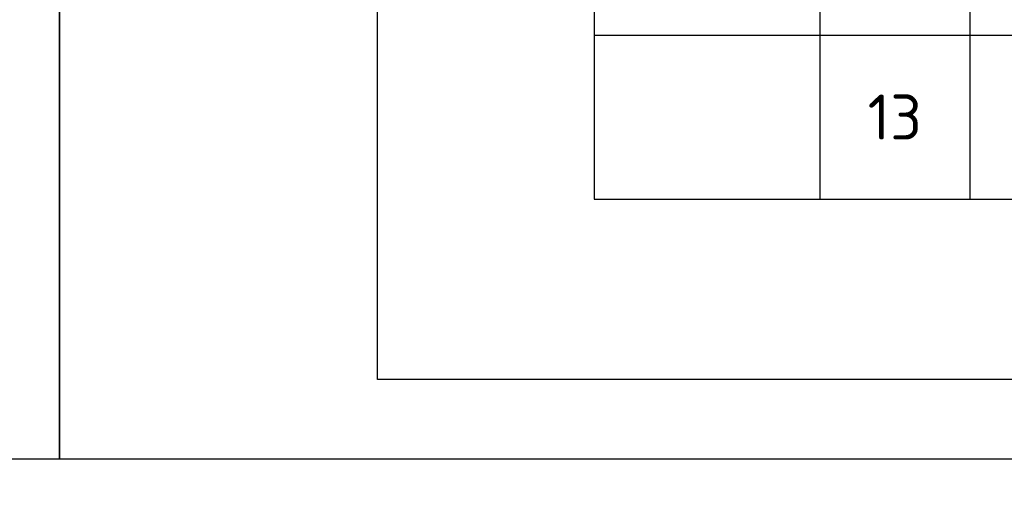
# Model space of a CAD drawing. Header units: millimetres. Extents: x 363306 to 7757304, y 1022887 to 1207196.
# Tile 725 of 1056: x 2435013 to 2441203, y 1058644 to 1061737. Entities that reach past the tile are written whole.
import ezdxf

# ---------------------------------------------------------------- set-up
doc = ezdxf.new("R2010")
doc.units = ezdxf.units.MM
doc.layers.add('(002) Рамка', color=7, linetype='Continuous')
doc.styles.add('iso', font='isocpeur.TTF')
doc.styles.get("Standard").update_dxf_attribs({"font": 'isocpeui.ttf'})
doc.styles.add('WMF-Times New Roman0', font='times.ttf')

# ---------------------------------------------------------------- blocks, each defined once
blk = doc.blocks.new('ШТ')
at = {"insert": (193141.3, 709234.2, 0), "char_height": 240, "width": 5957.741, "attachment_point": 1, "style": 'WMF-Times New Roman0'}
blk.add_mtext('\\pi563.17678,t3443.17678;{\\fTimes New Roman|b1|i0|c204|p18;\\C1;"PARVIZ  PROEKT  SERVIS"\\P\\pi2460.72013,tz;\\C0;MCHJ\\P\\pi1851.00915;Samarqand sh.\\C256; }', dxfattribs=at)
blk = doc.blocks.new('dhyjfyuk')
at = {"insert": (4448452, -1205594), "char_height": 1200, "width": 29788.7, "attachment_point": 1, "style": 'WMF-Times New Roman0'}
blk.add_mtext('\\pi12888.864;{\\fTimes New Roman|b1|i0|c204|p18;\\C0;MCHJ\\P\\pi2815.884;\\C1;"PARVIZ  PROEKT  SERVIS"\\C0;\\P\\pi9383.364;Samarqand sh.\\C256; }', dxfattribs=at)
blk = doc.blocks.new('*T2070')
at = {"color": 0, "linetype": 'ByBlock', "lineweight": -2, "transparency": 16777216}
for p, q in [((0, 0), (17476, 0)), ((0, 0), (0, -26598.2)), ((1417, 0), (1417, -26598.2)), ((2361.6, 0), (2361.6, -26598.2)), ((6140.2, 0), (6140.2, -15290.8)), ((7557.2, 0), (7557.2, -15290.8)), ((8690.7, 0), (8690.7, -17217.9)), ((13697.4, 0), (13697.4, -26598.2)), ((17476, 0), (17476, -26598.2)), ((8690.7, -566.8), (13697.4, -566.8)), ((10107.7, -566.8), (10107.7, -17217.9)), ((11997, -566.8), (11997, -26598.2)), ((0, -1133.6), (17476, -1133.6)), ((0, -1775.9), (11997, -1775.9)), ((13697.4, -1775.9), (17476, -1775.9)), ((0, -2443.6), (11997, -2443.6)), ((13697.4, -2443.6), (17476, -2443.6)), ((0, -3086), (11997, -3086)), ((13697.4, -3086), (17476, -3086)), ((0, -3728.3), (11997, -3728.3)), ((13697.4, -3728.3), (17476, -3728.3)), ((0, -4370.7), (11997, -4370.7)), ((13697.4, -4370.7), (17476, -4370.7)), ((0, -5013.1), (11997, -5013.1)), ((13697.4, -5013.1), (17476, -5013.1)), ((0, -5655.4), (11997, -5655.4)), ((13697.4, -5655.4), (17476, -5655.4)), ((0, -6297.8), (11997, -6297.8)), ((13697.4, -6297.8), (17476, -6297.8)), ((0, -6940.1), (11997, -6940.1)), ((13697.4, -6940.1), (17476, -6940.1)), ((0, -7582.5), (11997, -7582.5)), ((13697.4, -7582.5), (17476, -7582.5)), ((0, -8224.9), (11997, -8224.9)), ((13697.4, -8224.9), (17476, -8224.9)), ((0, -8867.2), (11997, -8867.2)), ((13697.4, -8867.2), (17476, -8867.2)), ((0, -9509.6), (11997, -9509.6)), ((13697.4, -9509.6), (17476, -9509.6)), ((0, -10151.9), (11997, -10151.9)), ((13697.4, -10151.9), (17476, -10151.9)), ((0, -10794.3), (11997, -10794.3)), ((13697.4, -10794.3), (17476, -10794.3)), ((0, -11436.7), (11997, -11436.7)), ((13697.4, -11436.7), (17476, -11436.7)), ((0, -12079), (11997, -12079)), ((13697.4, -12079), (17476, -12079)), ((0, -12721.4), (11997, -12721.4)), ((13697.4, -12721.4), (17476, -12721.4)), ((0, -13363.7), (11997, -13363.7)), ((13697.4, -13363.7), (17476, -13363.7)), ((0, -14006.1), (11997, -14006.1)), ((13697.4, -14006.1), (17476, -14006.1)), ((0, -14648.5), (11997, -14648.5)), ((13697.4, -14648.5), (17476, -14648.5)), ((0, -15290.8), (11997, -15290.8)), ((13697.4, -15290.8), (17476, -15290.8)), ((0, -15933.2), (11997, -15933.2)), ((6140.2, -15933.2), (6140.2, -16575.5)), ((7557.2, -15933.2), (7557.2, -16575.5)), ((13697.4, -15933.2), (17476, -15933.2)), ((0, -16575.5), (11997, -16575.5)), ((13697.4, -16575.5), (17476, -16575.5)), ((0, -17217.9), (17476, -17217.9)), ((0, -17860.3), (17476, -17860.3)), ((10107.7, -17860.3), (10107.7, -24283.9)), ((0, -18502.6), (17476, -18502.6)), ((0, -19145), (17476, -19145)), ((0, -19787.3), (17476, -19787.3)), ((0, -20429.7), (17476, -20429.7)), ((0, -21072.1), (17476, -21072.1)), ((0, -21714.4), (17476, -21714.4)), ((0, -22356.8), (17476, -22356.8)), ((0, -22999.1), (17476, -22999.1)), ((0, -23641.5), (17476, -23641.5)), ((0, -24283.9), (17476, -24283.9)), ((0, -24926.2), (17476, -24926.2)), ((10107.7, -24926.2), (10107.7, -26598.2)), ((0, -25568.6), (17476, -25568.6)), ((0, -26598.2), (17476, -26598.2))]:
    blk.add_line(p, q, dxfattribs=at)
at = {"color": 0, "transparency": 16777216, "attachment_point": 5, "style": 'iso'}
for s, insert, char_height, width in [('Масса кг', (11194.1, -283.4), 283.39, 4817.698), ('{\\W0.7;Кол-во} шт.', (8124, -566.8), 283.394, 944.647), ('{\\T0.8;Марка издел.}', (708.5, -566.8), 283.394, 1228.041), ('{\\T0.8;Длина} мм', (6848.7, -566.8), 283.394, 1228.041), ('{\\T0.9;Поз.}№', (1889.3, -566.8), 283.394, 755.717), ('Сечение, мм', (4250.9, -566.8), 283.394, 3589.657), ('Примечание', (15586.7, -566.8), 283.39, 3589.657), ('1 дет.', (9399.2, -850.2), 283.39, 1228.041), ('Всех  ', (11052.4, -850.2), 283.39, 1700.364), ('Марки', (12847.2, -850.2), 283.39, 1511.435), ('1', (1889.3, -1454.8), 283.4, 755.717), ('{\\fISOCPEUR|b0|i0|c204|p34;\\H1.3333x;\\C256;□\\fISOCPEUR|b0|i1|c204|p34;\\H0.75x;60х40х3}', (4250.9, -1454.8), 283.394, 3589.657), ('1000', (6848.7, -1454.8), 283.39, 1228.041), ('510', (8124, -1454.8), 283.39, 944.647), ('4.25', (9399.2, -1454.8), 283.39, 1228.041), ('2167.50', (11052.4, -1454.8), 283.39, 1700.364), ('Стропила', (708.5, -1454.8), 188.93, 1228.041), ('{\\W0.8;\\T0.95;С245 ГОСТ 30245-2003}', (15586.7, -1454.8), 283.394, 3589.657), ('Диагональная нога', (708.5, -2109.8), 179.483, 1228.041), ('{\\fISOCPEUR|b0|i0|c204|p34;\\H1.3333x;\\C256;□\\fISOCPEUR|b0|i1|c204|p34;\\H0.75x;60х40х3}', (4250.9, -2109.8), 283.394, 3589.657), ('2', (1889.3, -2109.8), 283.4, 755.717), ('1000', (6848.7, -2109.8), 283.39, 1228.041), ('51', (8124, -2109.8), 283.39, 944.647), ('4.25', (9399.2, -2109.8), 283.39, 1228.041), ('216.75', (11052.4, -2109.8), 283.39, 1700.364), ('{\\W0.8;\\T0.95;С245 ГОСТ 30245-2003}', (15586.7, -2109.8), 283.394, 3589.657), ('3', (1889.3, -2764.8), 283.4, 755.717), ('{\\fISOCPEUR|b0|i0|c204|p34;\\H1.3333x;\\C256;□\\fISOCPEUR|b0|i1|c204|p34;\\H0.75x;80х80х3}', (4250.9, -2764.8), 283.394, 3589.657), ('1000', (6848.7, -2764.8), 283.39, 1228.041), ('53', (8124, -2764.8), 283.39, 944.647), ('7.07', (9399.2, -2764.8), 283.39, 1228.041), ('374.71', (11052.4, -2764.8), 283.39, 1700.364), ('Прогон-1', (708.5, -2764.8), 207.82, 1228.041), ('{\\W0.8;\\T0.95;С245 ГОСТ 30245-2003}', (15586.7, -2764.8), 283.394, 3589.657), ('{\\fISOCPEUR|b0|i0|c204|p34;\\H1.3333x;\\C256;□\\fISOCPEUR|b0|i1|c204|p34;\\H0.75x;60х60х4}', (4250.9, -3407.2), 283.394, 3589.657), ('Прогон-2', (708.5, -3407.2), 207.82, 1228.041), ('4', (1889.3, -3407.2), 283.4, 755.717), ('1000', (6848.7, -3407.2), 283.39, 1228.041), ('63', (8124, -3407.2), 283.39, 944.647), ('6.71', (9399.2, -3407.2), 283.39, 1228.041), ('422.73', (11052.4, -3407.2), 283.39, 1700.364), ('{\\W0.8;\\T0.95;С245 ГОСТ 30245-2003}', (15586.7, -3407.2), 283.394, 3589.657), ('{\\fISOCPEUR|b0|i0|c204|p34;\\H1.3333x;\\C256;□\\fISOCPEUR|b0|i1|c204|p34;\\H0.75x;80х80х3}', (4250.9, -4049.5), 283.394, 3589.657), ('Стойка-1', (708.5, -4049.5), 207.82, 1228.041), ('5', (1889.3, -4049.5), 283.4, 755.717), ('2480', (6848.7, -4049.5), 283.39, 1228.041), ('6', (8124, -4049.5), 283.4, 944.647), ('17.53', (9399.2, -4049.5), 283.39, 1228.041), ('105.20', (11052.4, -4049.5), 283.39, 1700.364), ('{\\W0.8;\\T0.95;С245 ГОСТ 30245-2003}', (15586.7, -4049.5), 283.394, 3589.657), ('6', (1889.3, -4691.9), 283.4, 755.717), ('{\\fISOCPEUR|b0|i0|c204|p34;\\H1.3333x;\\C256;□\\fISOCPEUR|b0|i1|c204|p34;\\H0.75x;80х80х3}', (4250.9, -4691.9), 283.394, 3589.657), ('1860', (6848.7, -4691.9), 283.39, 1228.041), ('18', (8124, -4691.9), 283.39, 944.647), ('13.15', (9399.2, -4691.9), 283.39, 1228.041), ('236.70', (11052.4, -4691.9), 283.39, 1700.364), ('Стойка-2', (708.5, -4691.9), 198.38, 1228.041), ('{\\W0.8;\\T0.95;С245 ГОСТ 30245-2003}', (15586.7, -4691.9), 283.394, 3589.657), ('{\\fISOCPEUR|b0|i0|c204|p34;\\H1.3333x;\\C256;□\\fISOCPEUR|b0|i1|c204|p34;\\H0.75x;60х60х4}', (4250.9, -5334.2), 283.394, 3589.657), ('Стойка-3', (708.5, -5334.2), 198.38, 1228.041), ('7', (1889.3, -5334.2), 283.4, 755.717), ('1240', (6848.7, -5334.2), 283.39, 1228.041), ('24', (8124, -5334.2), 283.39, 944.647), ('8.32', (9399.2, -5334.2), 283.39, 1228.041), ('199.69', (11052.4, -5334.2), 283.39, 1700.364), ('{\\W0.8;\\T0.95;С245 ГОСТ 30245-2003}', (15586.7, -5334.2), 283.394, 3589.657), ('8', (1889.3, -5976.6), 283.4, 755.717), ('{\\fISOCPEUR|b0|i0|c204|p34;\\H1.3333x;\\C256;□\\fISOCPEUR|b0|i1|c204|p34;\\H0.75x;60х40х3}', (4250.9, -5976.6), 283.394, 3589.657), ('640', (6848.7, -5976.6), 283.39, 1228.041), ('80', (8124, -5976.6), 283.39, 944.647), ('2.72', (9399.2, -5976.6), 283.39, 1228.041), ('217.60', (11052.4, -5976.6), 283.39, 1700.364), ('Раскос', (708.5, -5976.6), 207.82, 1228.041), ('{\\W0.8;\\T0.95;С245 ГОСТ 30245-2003}', (15586.7, -5976.6), 283.394, 3589.657), ('9', (1889.3, -6619), 283.4, 755.717), ('{\\fISOCPEUR|b0|i0|c204|p34;\\H1.3333x;\\C256;□\\fISOCPEUR|b0|i1|c204|p34;\\H0.75x;80х40х3}', (4250.9, -6619), 283.394, 3589.657), ('860', (6848.7, -6619), 283.39, 1228.041), ('40', (8124, -6619), 283.39, 944.647), ('4.46', (9399.2, -6619), 283.39, 1228.041), ('178.54', (11052.4, -6619), 283.39, 1700.364), ('Лежен', (708.5, -6619), 207.82, 1228.041), ('{\\W0.8;\\T0.95;С245 ГОСТ 30245-2003}', (15586.7, -6619), 283.394, 3589.657), ('10', (1889.3, -7261.3), 283.39, 755.717), ('{\\C256;\\c0; ∟40 x4}', (4250.9, -7261.3), 283.394, 3589.657), ('100', (6848.7, -7261.3), 283.39, 1228.041), ('160', (8124, -7261.3), 283.39, 944.647), ('0.24', (9399.2, -7261.3), 283.39, 1228.041), ('38.72', (11052.4, -7261.3), 283.39, 1700.364), ('{\\W0.8;\\T0.95;С245 ГОСТ 8509-93}', (15586.7, -7261.3), 283.394, 3589.657), ('Детал', (708.5, -7261.3), 207.82, 1228.041), ('11', (1889.3, -7903.7), 283.39, 755.717), ('{\\fISOCPEUR|b0|i0|c204|p34;\\H1.3333x;\\C256;□\\fISOCPEUR|b0|i1|c204|p34;\\H0.75x;40х40х2.5}', (4250.9, -7903.7), 283.394, 3589.657), ('560', (6848.7, -7903.7), 283.39, 1228.041), ('93', (8124, -7903.7), 283.39, 944.647), ('1.58', (9399.2, -7903.7), 283.39, 1228.041), ('146.87', (11052.4, -7903.7), 283.39, 1700.364), ('Карниз', (708.5, -7903.7), 207.82, 1228.041), ('{\\W0.8;\\T0.95;С245 ГОСТ 30245-2003}', (15586.7, -7903.7), 283.394, 3589.657), ('{\\fISOCPEUR|b0|i0|c204|p34;\\H1.3333x;\\C256;□\\fISOCPEUR|b0|i1|c204|p34;\\H0.75x;40х40х2.5}', (4250.9, -8546), 283.394, 3589.657), ('Карниз', (708.5, -8546), 207.82, 1228.041), ('12', (1889.3, -8546), 283.39, 755.717), ('100', (6848.7, -8546), 283.39, 1228.041), ('93', (8124, -8546), 283.39, 944.647), ('0.28', (9399.2, -8546), 283.39, 1228.041), ('26.23', (11052.4, -8546), 283.39, 1700.364), ('{\\W0.8;\\T0.95;С245 ГОСТ 30245-2003}', (15586.7, -8546), 283.394, 3589.657), ('{\\fISOCPEUR|b0|i0|c204|p34;\\H1.3333x;\\C256;□\\fISOCPEUR|b0|i1|c204|p34;\\H0.75x;40х20х2}', (4250.9, -9188.4), 283.394, 3589.657), ('13', (1889.3, -9188.4), 283.39, 755.717), ('1000', (6848.7, -9188.4), 283.39, 1228.041), ('265', (8124, -9188.4), 283.39, 944.647), ('2.09', (9399.2, -9188.4), 283.39, 1228.041), ('553.85', (11052.4, -9188.4), 283.39, 1700.364), ('5128.03', (12847.2, -9175.7), 283.39, 1511.435), ('Карниз', (708.5, -9188.4), 207.82, 1228.041), ('{\\W0.8;\\T0.95;С245 ГОСТ 8645-68}', (15586.7, -9188.4), 283.394, 3589.657), ('14', (1889.3, -9830.8), 283.39, 755.717), ('{\\fISOCPEUR|b0|i0|c204|p34;\\H1.3333x;\\C256;□\\fISOCPEUR|b0|i1|c204|p34;\\H0.75x;60х40х3}', (4250.9, -9830.8), 283.394, 3589.657), ('3120', (6848.7, -9830.8), 283.39, 1228.041), ('1', (8124, -9830.8), 283.4, 944.647), ('13.26', (9399.2, -9830.8), 283.39, 1228.041), ('13.26', (11052.4, -9830.8), 283.39, 1700.364), ('Связ', (708.5, -9830.8), 207.82, 1228.041), ('{\\W0.8;\\T0.95;С245 ГОСТ 30245-2003}', (15586.7, -9830.8), 283.394, 3589.657), ('{\\fISOCPEUR|b0|i0|c204|p34;\\H1.3333x;\\C256;□\\fISOCPEUR|b0|i1|c204|p34;\\H0.75x;60х40х3}', (4250.9, -10473.1), 283.394, 3589.657), ('15', (1889.3, -10473.1), 283.39, 755.717), ('1440', (6848.7, -10473.1), 283.39, 1228.041), ('2', (8124, -10473.1), 283.4, 944.647), ('6.12', (9399.2, -10473.1), 283.39, 1228.041), ('12.24', (11052.4, -10473.1), 283.39, 1700.364), ('{\\W0.8;\\T0.95;С245 ГОСТ 30245-2003}', (15586.7, -10473.1), 283.394, 3589.657), ('Связ', (708.5, -10473.1), 207.82, 1228.041), ('16', (1889.3, -11115.5), 283.39, 755.717), ('-130x6', (4250.9, -11115.5), 283.39, 3589.657), ('100', (6848.7, -11115.5), 283.39, 1228.041), ('166', (8124, -11115.5), 283.39, 944.647), ('0.6123', (9399.2, -11115.5), 283.39, 1228.041), ('101.6418', (11052.4, -11115.5), 283.39, 1700.364), ('ГОСТ 19903-74*', (15586.7, -11115.5), 283.394, 3589.657), ('Лист-1', (708.5, -11115.5), 236.16, 1228.041), ('-70x4', (4250.9, -11757.8), 283.39, 3589.657), ('70', (6848.7, -11757.8), 283.39, 1228.041), ('88', (8124, -11757.8), 283.39, 944.647), ('0.1539', (9399.2, -11757.8), 283.39, 1228.041), ('13.5397', (11052.4, -11757.8), 283.39, 1700.364), ('ГОСТ 19903-74*', (15586.7, -11757.8), 283.394, 3589.657), ('Лист-2', (708.5, -11757.8), 236.16, 1228.041), ('17', (1889.3, -11757.8), 283.39, 755.717), ('Лист-3', (708.5, -12400.2), 236.16, 1228.041), ('18', (1889.3, -12400.2), 283.39, 755.717), ('-150x6', (4250.9, -12400.2), 283.39, 3589.657), ('40', (6848.7, -12400.2), 283.39, 1228.041), ('12', (8124, -12400.2), 283.39, 944.647), ('0.2826', (9399.2, -12400.2), 283.39, 1228.041), ('3.3912', (11052.4, -12400.2), 283.39, 1700.364), ('ГОСТ 19903-74*', (15586.7, -12400.2), 283.394, 3589.657), ('19', (1889.3, -13042.6), 283.39, 755.717), ('-100x6', (4250.9, -13042.6), 283.39, 3589.657), ('100', (6848.7, -13042.6), 283.39, 1228.041), ('48', (8124, -13042.6), 283.39, 944.647), ('0.4710', (9399.2, -13042.6), 283.39, 1228.041), ('22.6080', (11052.4, -13042.6), 283.39, 1700.364), ('ГОСТ 19903-74*', (15586.7, -13042.6), 283.394, 3589.657), ('Лист-4', (708.5, -13042.6), 236.16, 1228.041), ('ГОСТ 19903-74*', (15586.7, -13684.9), 283.394, 3589.657), ('Лист-5', (708.5, -13684.9), 236.16, 1228.041), ('20', (1889.3, -13684.9), 283.39, 755.717), ('-80x6', (4250.9, -13684.9), 283.39, 3589.657), ('50', (6848.7, -13684.9), 283.39, 1228.041), ('88', (8124, -13684.9), 283.39, 944.647), ('0.1884', (9399.2, -13684.9), 283.39, 1228.041), ('16.5792', (11052.4, -13684.9), 283.39, 1700.364), ('Лист-6', (708.5, -14327.3), 236.16, 1228.041), ('21', (1889.3, -14327.3), 283.39, 755.717), ('-160x6', (4250.9, -14327.3), 283.39, 3589.657), ('160', (6848.7, -14327.3), 283.39, 1228.041), ('48', (8124, -14327.3), 283.39, 944.647), ('1.2058', (9399.2, -14327.3), 283.39, 1228.041), ('57.8765', (11052.4, -14327.3), 283.39, 1700.364), ('ГОСТ 19903-74*', (15586.7, -14327.3), 283.394, 3589.657), ('22', (1889.3, -14969.6), 283.39, 755.717), ('-180x6', (4250.9, -14969.6), 283.39, 3589.657), ('100', (6848.7, -14969.6), 283.39, 1228.041), ('2', (8124, -14969.6), 283.4, 944.647), ('0.8478', (9399.2, -14969.6), 283.39, 1228.041), ('1.6956', (11052.4, -14969.6), 283.39, 1700.364), ('ГОСТ 19903-74*', (15586.7, -14969.6), 283.394, 3589.657), ('Лист-7', (708.5, -14969.6), 236.16, 1228.041), ('{\\fISOCPEUR|b1|i1|c204|p34;\\L\\C256;Зак. деталь Зд-1}', (5526.2, -15612), 283.394, 6140.204), ('88', (9399.2, -15612), 283.39, 1228.041), ('1', (1889.3, -16254.4), 283.4, 755.717), ('-60x4', (4250.9, -16254.4), 283.39, 3589.657), ('60', (6848.7, -16254.4), 283.39, 1228.041), ('1', (8124, -16254.4), 283.4, 944.647), ('0.1130', (9399.2, -16254.4), 283.39, 1228.041), ('0.1130', (11052.4, -16254.4), 283.39, 1700.364), ('ГОСТ 19903-74*', (15586.7, -16254.4), 283.394, 3589.657), ('2', (1889.3, -16896.7), 283.4, 755.717), ('{\\C256;\\c0;Распорный анкер М6х60 мм }', (5526.2, -16896.7), 283.394, 6140.204), ('4', (9399.2, -16896.7), 283.4, 1228.041), ('{\\C256;\\c0;4.9280}', (11052.4, -16896.7), 283.394, 1700.364), ('{\\C256;\\c0;ГОСТ 28778-90}', (15586.7, -16896.7), 283.394, 3589.657), ('{\\C1;Общий расход материалов}', (7179.3, -17539.1), 283.394, 9446.467), ('{\\fISOCPEUR|b0|i0|c204|p34;\\H1.3333x;\\C1;□\\fISOCPEUR|b0|i1|c204|p34;\\H0.75x;80х80х3}', (6234.7, -18181.4), 283.394, 7557.174), ('{\\C1;1}', (1889.3, -18181.4), 283.39, 755.717), ('{\\C1;101.4}', (12847.2, -18181.4), 283.394, 1511.435), ('{\\W0.8;\\T0.95;\\C1;С245 ГОСТ 30245-2003}', (15586.7, -18181.4), 283.394, 3589.657), ('{\\C1;м}', (11052.4, -18181.4), 283.39, 1700.364), ('{\\fISOCPEUR|b0|i0|c204|p34;\\H1.3333x;\\C1;□\\fISOCPEUR|b0|i1|c204|p34;\\H0.75x;80х40х3}', (6234.7, -18823.8), 283.394, 7557.174), ('{\\C1;2}', (1889.3, -18823.8), 283.39, 755.717), ('{\\C1;34.4}', (12847.2, -18823.8), 283.39, 1511.435), ('{\\W0.8;\\T0.95;\\C1;С245 ГОСТ 30245-2003}', (15586.7, -18823.8), 283.394, 3589.657), ('{\\C1;м}', (11052.4, -18823.8), 283.39, 1700.364), ('{\\fISOCPEUR|b0|i0|c204|p34;\\H1.3333x;\\C1;□\\fISOCPEUR|b0|i1|c204|p34;\\H0.75x;60х60х4}', (6234.7, -19466.2), 283.394, 7557.174), ('{\\C1;3}', (1889.3, -19466.2), 283.39, 755.717), ('{\\C1;92.8}', (12847.2, -19466.2), 283.39, 1511.435), ('{\\W0.8;\\T0.95;\\C1;С245 ГОСТ 30245-2003}', (15586.7, -19466.2), 283.394, 3589.657), ('{\\C1;м}', (11052.4, -19466.2), 283.39, 1700.364), ('{\\fISOCPEUR|b0|i0|c204|p34;\\H1.3333x;\\C1;□\\fISOCPEUR|b0|i1|c204|p34;\\H0.75x;60х40х3}', (6234.7, -20108.5), 283.394, 7557.174), ('{\\C1;4}', (1889.3, -20108.5), 283.39, 755.717), ('{\\C1;618.2000}', (12847.2, -20108.5), 283.394, 1511.435), ('{\\W0.8;\\T0.95;\\C1;С245 ГОСТ 30245-2003}', (15586.7, -20108.5), 283.394, 3589.657), ('{\\C1;м}', (11052.4, -20108.5), 283.39, 1700.364), ('{\\fISOCPEUR|b0|i0|c204|p34;\\H1.3333x;\\C1;□\\fISOCPEUR|b0|i1|c204|p34;\\H0.75x;40х40х2.5}', (6234.7, -20750.9), 283.394, 7557.174), ('{\\C1;5}', (1889.3, -20750.9), 283.39, 755.717), ('{\\C1;61.3800}', (12847.2, -20750.9), 283.394, 1511.435), ('{\\W0.8;\\T0.95;\\C1;С245 ГОСТ 30245-2003}', (15586.7, -20750.9), 283.394, 3589.657), ('{\\C1;м}', (11052.4, -20750.9), 283.39, 1700.364), ('{\\fISOCPEUR|b0|i0|c204|p34;\\H1.3333x;\\C1;□\\fISOCPEUR|b0|i1|c204|p34;\\H0.75x;40х20х2}', (6234.7, -21393.2), 283.394, 7557.174), ('{\\C1;6}', (1889.3, -21393.2), 283.39, 755.717), ('{\\C1;265}', (12847.2, -21393.2), 283.39, 1511.435), ('{\\W0.8;\\T0.95;\\C1;С245 ГОСТ 8645-68}', (15586.7, -21393.2), 283.394, 3589.657), ('{\\C1;м}', (11052.4, -21393.2), 283.39, 1700.364), ('{\\C1;7}', (1889.3, -22035.6), 283.39, 755.717), ('{\\C1; ∟40 x4}', (6234.7, -22035.6), 283.394, 7557.174), ('{\\C1;38.7200}', (12847.2, -22035.6), 283.394, 1511.435), ('{\\W0.8;\\T0.95;\\C1;С245 ГОСТ 8509-93}', (15586.7, -22035.6), 283.394, 3589.657), ('{\\C1;кг}', (11052.4, -22035.6), 283.39, 1700.364), ('{\\C1;8}', (1889.3, -22678), 283.39, 755.717), ('{\\C1;Лист толщина 6 мм}', (6234.7, -22678), 283.394, 7557.174), ('{\\C1;203.8}', (12847.2, -22678), 283.394, 1511.435), ('{\\C1;ГОСТ 19903-74*}', (15586.7, -22678), 283.394, 3589.657), ('{\\C1;кг}', (11052.4, -22678), 283.39, 1700.364), ('{\\C1;9}', (1889.3, -23320.3), 283.39, 755.717), ('{\\C1;Лист толщина 4 мм}', (6234.7, -23320.3), 283.394, 7557.174), ('{\\C1;23.5}', (12847.2, -23320.3), 283.39, 1511.435), ('{\\C1;ГОСТ 19903-74*}', (15586.7, -23320.3), 283.394, 3589.657), ('{\\C1;кг}', (11052.4, -23320.3), 283.39, 1700.364), ('{\\C1;10}', (1889.3, -23962.7), 283.39, 755.717), ('{\\C1;Распорный анкер М6х60 мм }', (6234.7, -23962.7), 236.162, 7557.174), ('{\\C1;9.4080}', (12847.2, -23962.7), 283.394, 1511.435), ('{\\C1;ГОСТ 28778-90}', (15586.7, -23962.7), 283.394, 3589.657), ('{\\C1;кг}', (11052.4, -23962.7), 283.39, 1700.364), ('\\A1;{\\C1;222 м\\H0.7x;\\S2^ ;}', (12847.2, -24605), 283.394, 1511.435), ('{\\C1;11}', (1889.3, -24605), 283.39, 755.717), ('{\\C1;Грунтовка  ГФ-021 или  ГФ-0119. Покраска эмалью за два раза}', (7179.3, -24605), 217.269, 9446.467), ('\\A1;{\\C1;м\\H0.7x;\\S3^ ;}', (11052.4, -25247.4), 283.394, 1700.364), ('{\\C1;12}', (1889.3, -25247.4), 283.39, 755.717), ('\\A1;{\\C1;Обрешетка (L\\H0.7x;\\S^ общ.;\\H1.42857x;=2057 м)}', (6234.7, -25247.4), 283.394, 7557.174), ('{\\C1;5.1425}', (12847.2, -25247.4), 283.394, 1511.435), ('{\\C1;Винты самонарезающие с уплотнительной прокладкой 4,8x80}', (6234.7, -26083.4), 283.394, 7557.174), ('{\\C1;13}', (1889.3, -26083.4), 283.39, 755.717), ('{\\C1;3490}', (12847.2, -26083.4), 283.39, 1511.435), ('{\\C1;шт}', (11052.4, -26083.4), 283.39, 1700.364)]:
    blk.add_mtext(s, dxfattribs=dict(at, insert=insert, char_height=char_height, width=width))

msp = doc.modelspace()

# ---------------------------------------------------------------- linework, layer by layer
at = {"color": 5}
for points in [[(2393262.779, 1088678.072), (2435262.779, 1088678.072), (2435262.779, 1058978.072), (2393262.779, 1058978.072)], [(2435262.779, 1088678.072), (2477262.779, 1088678.072), (2477262.779, 1058978.072), (2435262.779, 1058978.072)]]:
    msp.add_lwpolyline(points, close=True, dxfattribs=at)
at = {"color": 5, "lineweight": 30}
msp.add_lwpolyline([(2437262.779, 1088178.072), (2476762.779, 1088178.072), (2476762.779, 1059478.072), (2437262.779, 1059478.072)], close=True, dxfattribs=at)

# ---------------------------------------------------------------- block references
at = {"layer": '(002) Рамка', "lineweight": 50, "xscale": 0.1999999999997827, "yscale": 0.1999999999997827, "zscale": 0.1999999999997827}
for p in [(1188023.519, 1301882.931), (1230400.444, 1301882.931), (1273008.303, 1301882.931), (1315805.274, 1301882.931), (1360022.596, 1301882.931), (1402721.941, 1301882.931), (1455579.95, 1301882.931), (1497579.95, 1301882.931), (1539579.95, 1301882.931)]:
    msp.add_blockref('dhyjfyuk', p, dxfattribs=at)
msp.add_blockref('*T2070', (2438625.435, 1087209.341, 0))
at = {"color": 1, "lineweight": 30}
for p in [(1707572.74, 351529.892, 0), (1752572.74, 351529.892, 0), (1797572.74, 351529.892, 0), (1842572.74, 351529.892, 0)]:
    msp.add_blockref('ШТ', p, dxfattribs=at)

# ---------------------------------------------------------------- texts
at = {"color": 0, "lineweight": -2, "ltscale": 5, "char_height": 300, "attachment_point": 1, "style": 'iso'}
for s, insert, width in [('\\pi7162.827;{\\fISOCPEUR|b0|i1|c204|p34;Примечание:\\P\\pi0;1. \\C256;Данный лист читать совместно с листами\\C0; КP-21-34\\P2. Горизонтальные сетки СГ-1, СГ-2, СГ-3  устраиваются по длине в стенах и в перегородках, через каждый 600 мм расстояние по высоте.\\P\\C256;3. Стены  выполнить из газоблока изготавливается автоклавным методом D600/ Кладку выполнить с применением однорядной перевязки\\P5.Контроль качества материалов и работ выполнять согласно указаниям КМК 2.01.03-96, КМК 3.03.01-98 и ППР.\\P6. Все внутренние дверные отверстие монтажировать на отм. +2,100.\\P7. Проч-ность клеевого состава или раствора должна обеспечить величину\\Pнормального сцепления не менее 1,2 кгс/см².}', (1058315.855, 1065292.541, 0), 19769.395), ('\\pi7162.827;{\\fISOCPEUR|b0|i1|c204|p34;Примечание:\\P\\pi0;1. \\C256;Данный лист читать совместно с листами\\C0; КP- \\P2. Горизонтальные сетки СГ-1, СГ-2, СГ-3  устраиваются по длине в стенах и в перегородках, через каждый 600 мм расстояние по высоте.\\P\\C256;3. Стены  выполнить из газоблока изготавливается автоклавным методом D600/\\PКладку выполнить с применением однорядной перевязки\\P5.Контроль качества материалов и работ выполнять согласно указаниям КМК 2.01.03-19, \\PКМК 3.03.01-98 и ППР.\\P6. Все внутренние дверные отверстие монтажировать на отм. +2,100.\\P7. Прочность клеевого состава или раствора должна обеспечить величину нормального сцепления не менее 1,2 кгс/см².}', (1103238.903, 1065075.451, 0), 19984.83788), ('\\pi7162.827;{\\fISOCPEUR|b0|i1|c204|p34;Примечание:\\P\\pi0;1. \\C256;Данный лист читать совместно с листами\\C0; КP- \\P2. Горизонтальные сетки СГ-1, СГ-2, СГ-3  устраиваются по длине в стенах и в перегородках, через каждый 600 мм расстояние по высоте.\\P\\C256;3. Стены  выполнить из газоблока изготавливается автоклавным методом D600/\\PКладку выполнить с применением однорядной перевязки\\P5.Контроль качества материалов и работ выполнять согласно указаниям КМК 2.01.03-19, \\PКМК 3.03.01-98 и ППР.\\P6. Все внутренние дверные отверстие монтажировать на отм. +2,100.\\P7. Прочность клеевого состава или раствора должна обеспечить величину нормального сцепления не менее 1,2 кгс/см².}', (1238238.903, 1065075.451, 0), 19984.83788), ('\\pi7162.827;{\\fISOCPEUR|b0|i1|c204|p34;Примечание:\\P\\pi0;1. \\C256;Данный лист читать совместно с листами\\C0; КP- \\P2. Горизонтальные сетки СГ-1, СГ-2, СГ-3  устраиваются по длине в стенах и в перегородках, через каждый 600 мм расстояние по высоте.\\P\\C256;3. Стены  выполнить из газоблока изготавливается автоклавным методом D600/\\PКладку выполнить с применением однорядной перевязки\\P5.Контроль качества материалов и работ выполнять согласно указаниям КМК 2.01.03-19, \\PКМК 3.03.01-98 и ППР.\\P6. Все внутренние дверные отверстие монтажировать на отм. +2,100.\\P7. Прочность клеевого состава или раствора должна обеспечить величину нормального сцепления не менее 1,2 кгс/см².}', (1283240.914, 1065062.069, 0), 19984.83788), ('\\pi7162.827;{\\fISOCPEUR|b0|i1|c204|p34;Примечание:\\P\\pi0;1. \\C256;Данный лист читать совместно с листами\\C0; КP-21-34\\P2. Горизонтальные сетки СГ-1, СГ-2, СГ-3  устраиваются по длине в стенах и в перегородках, через каждый 600 мм расстояние по высоте.\\P\\C256;3. Стены  выполнить из газоблока изготавливается автоклавным методом D600/ Кладку выполнить с применением однорядной перевязки\\P5.Контроль качества материалов и работ выполнять согласно указаниям КМК 2.01.03-96, КМК 3.03.01-98 и ППР.\\P6. Все внутренние дверные отверстие монтажировать на отм. +2,100.\\P7. Проч-ность клеевого состава или раствора должна обеспечить величину\\Pнормального сцепления не менее 1,2 кгс/см².}', (923057.414, 1064990.331), 20475.63473), ('\\pi7162.827;{\\fISOCPEUR|b0|i1|c204|p34;Примечание:\\P\\pi0;1. \\C256;Данный лист читать совместно с листами\\C0; КP-21-34\\P2. Горизонтальные сетки СГ-1, СГ-2, СГ-3  устраиваются по длине в стенах и в перегородках, через каждый 600 мм расстояние по высоте.\\P\\C256;3. Стены  выполнить из газоблока изготавливается автоклавным методом D600/ Кладку выполнить с применением однорядной перевязки\\P5.Контроль качества материалов и работ выполнять согласно указаниям КМК 2.01.03-96, КМК 3.03.01-98 и ППР.\\P6. Все внутренние дверные отверстие монтажировать на отм. +2,100.\\P7. Проч-ность клеевого состава или раствора должна обеспечить величину\\Pнормального сцепления не менее 1,2 кгс/см².}', (968057.414, 1064990.331), 20475.63473), ('\\pi7162.827;{\\fISOCPEUR|b0|i1|c204|p34;Примечание:\\P\\pi0;1. \\C256;Данный лист читать совместно с листами\\C0; КP-21-34\\P2. Горизонтальные сетки СГ-1, СГ-2, СГ-3  устраиваются по длине в стенах и в перегородках, через каждый 600 мм расстояние по высоте.\\P\\C256;3. Стены  выполнить из газоблока изготавливается автоклавным методом D600/ Кладку выполнить с применением однорядной перевязки\\P5.Контроль качества материалов и работ выполнять согласно указаниям КМК 2.01.03-96, КМК 3.03.01-98 и ППР.\\P6. Все внутренние дверные отверстие монтажировать на отм. +2,100.\\P7. Проч-ность клеевого состава или раствора должна обеспечить величину\\Pнормального сцепления не менее 1,2 кгс/см².}', (1013057.414, 1064990.331), 20475.63473)]:
    msp.add_mtext(s, dxfattribs=dict(at, insert=insert, width=width))
at = {"insert": (2301686.862, 1064689.016, 0), "char_height": 279.962623, "width": 18798.19545, "attachment_point": 1}
msp.add_mtext('{\\fISOCPEUR|b1|i1|c204|p34;\\C1;       ПРИМЕЧАНИЕ\\A1;\\fISOCPEUR|b0|i0|c204|p34;\\C256;\\P\\pi-559.92525,l559.92525;\\fISOCPEUR|b0|i1|c204|p34;1.^IЖелоба водосточной системы устанавливать с уклоном в сторону ливнеприемных воронок. \\P2.^IСоединение всех элементов металлических конструкций производить при помощи ручной электродуговой  сварки по ГОСТ9467-85 электродами Э-42А. Диаметр электродов не должен превышать толщину свариваемых элементов. Катет сварных швов - 5 мм, длина швов – по контуру привариваемых деталей. \\P3.^IВсе швы обработать плавным переходом к основному металлу.\\P4.^IВсе металлические элементы после сварки и обработки швов очистить от грязи и провести покраску эмалью. Цвет покраски в тон кровли.\\P5.^IВсе деревянные элементы конструкций кровли антисептировать и подвергнуть обработке огнезащитными составами. }', dxfattribs=at)

doc.saveas('drawing.dxf')
